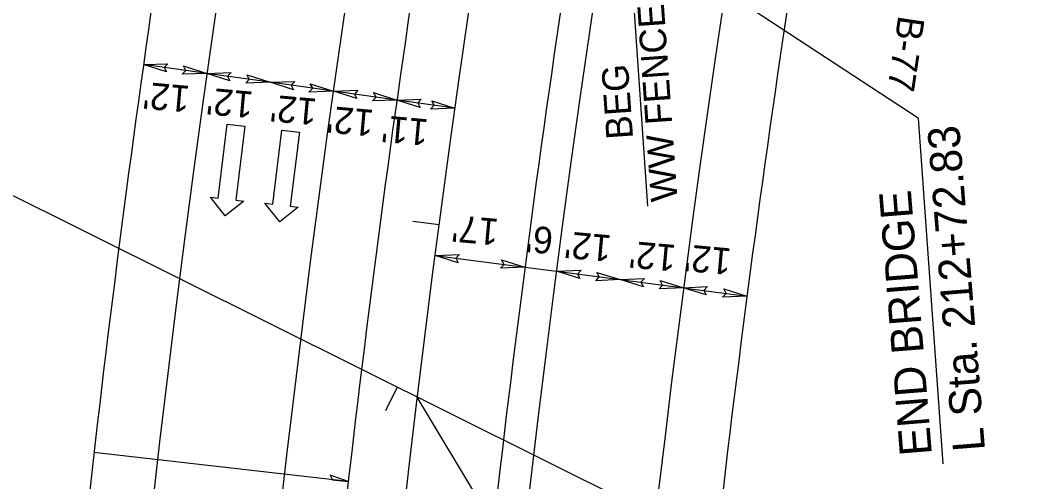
# Model space of a CAD drawing. Extents: x 2389694 to 2405615, y 547005 to 573532.
# Drawn here: x 2400098.2 to 2400288.5, y 568366.6 to 568453.2 of the extents above; entities that cross this region are included whole.
import ezdxf

# ---------------------------------------------------------------- set-up
doc = ezdxf.new("R2010")
doc.units = 0
for name, color, linetype in [('Old_Level_11', 7, 'Continuous'), ('Prop Approach Slab', 7, 'Continuous'), ('Prop Dimension', 7, 'Continuous'), ('Prop Dimension Text', 7, 'Continuous'), ('Prop DSN Text', 7, 'Continuous'), ('Prop EOT', 7, 'Continuous'), ('Prop Horizontal Alignment', 7, 'Continuous'), ('Prop Horizontal Alignment Curve and Spiral Data', 7, 'Continuous'), ('Prop Horizontal Alignment Tick Small', 7, 'Continuous'), ('Prop Lane Arrow Through CELL', 7, 'Continuous'), ('Prop Super Arrow 1 Lane CELL', 7, 'Continuous')]:
    doc.layers.add(name, color=color, linetype=linetype)

msp = doc.modelspace()

# ---------------------------------------------------------------- linework, layer by layer
at = {"layer": 'Prop Approach Slab'}
for radius, start, end in [(2959, 170.18806, 174.3984), (2911, 170.46446, 174.75565), (2883, 170.63278, 174.96393), (2841, 170.90765, 175.29183)]:
    msp.add_arc((2403051.7, 568034.46), radius, start, end, dxfattribs=at)
at = {"layer": 'Prop Dimension'}
for p, q in [((2400266.6, 568434.86), (2400187.21, 568486.87)), ((2400133.18, 568443.25), (2400121.29, 568444.91)), ((2400145.08, 568441.58), (2400133.18, 568443.25)), ((2400156.95, 568439.92), (2400145.08, 568441.58)), ((2400168.83, 568438.25), (2400156.95, 568439.92)), ((2400179.72, 568436.73), (2400168.83, 568438.25)), ((2400266.6, 568434.86), (2400271.23, 568369.98)), ((2400175.99, 568409.07), (2400192.84, 568406.88)), ((2400192.84, 568406.88), (2400198.79, 568406.1)), ((2400198.79, 568406.1), (2400210.71, 568404.55)), ((2400210.71, 568404.55), (2400222.59, 568403)), ((2400222.5, 568403.01), (2400234.49, 568401.45))]:
    msp.add_line(p, q, dxfattribs=at)
for points in [[(2400125.64, 568443.52), (2400121.29, 568444.91), (2400125.89, 568445.07), (2400125.21, 568444.36)], [(2400128.83, 568444.64), (2400133.18, 568443.25), (2400128.59, 568443.08), (2400129.27, 568443.79)], [(2400137.53, 568441.85), (2400133.18, 568443.25), (2400137.77, 568443.41), (2400137.09, 568442.7)], [(2400140.73, 568442.97), (2400145.08, 568441.58), (2400140.48, 568441.41), (2400141.16, 568442.13)], [(2400149.43, 568440.19), (2400145.08, 568441.58), (2400149.67, 568441.74), (2400148.99, 568441.03)], [(2400152.6, 568441.31), (2400156.95, 568439.92), (2400152.35, 568439.75), (2400153.04, 568440.46)], [(2400161.3, 568438.53), (2400156.95, 568439.92), (2400161.54, 568440.08), (2400160.86, 568439.37)], [(2400164.48, 568439.64), (2400168.83, 568438.25), (2400164.24, 568438.09), (2400164.92, 568438.8)], [(2400173.18, 568436.86), (2400168.83, 568438.25), (2400173.42, 568438.42), (2400172.74, 568437.7)], [(2400175.38, 568438.12), (2400179.72, 568436.73), (2400175.13, 568436.56), (2400175.81, 568437.28)], [(2400180.35, 568407.72), (2400175.99, 568409.07), (2400180.58, 568409.28), (2400179.9, 568408.56)], [(2400188.48, 568408.23), (2400192.84, 568406.88), (2400188.25, 568406.67), (2400188.93, 568407.39)], [(2400203.16, 568404.75), (2400198.79, 568406.1), (2400203.39, 568406.31), (2400202.71, 568405.59)], [(2400206.35, 568405.9), (2400210.71, 568404.55), (2400206.12, 568404.34), (2400206.79, 568405.06)], [(2400215.07, 568403.2), (2400210.71, 568404.55), (2400215.3, 568404.76), (2400214.62, 568404.04)], [(2400218.23, 568404.35), (2400222.59, 568403), (2400218, 568402.79), (2400218.68, 568403.51)], [(2400226.87, 568401.66), (2400222.5, 568403.01), (2400227.09, 568403.22), (2400226.42, 568402.5)], [(2400230.13, 568402.8), (2400234.49, 568401.45), (2400229.9, 568401.24), (2400230.58, 568401.96)]]:
    msp.add_lwpolyline(points, close=True, dxfattribs=at)
at = {"layer": 'Prop DSN Text'}
msp.add_line((2400212.9, 568460.73), (2400215.87, 568418.3), dxfattribs=at)
at = {"layer": 'Prop EOT'}
for radius, start in [(2923, 119.41161), (2877, 119.41161), (2947, 148.75529), (2853, 154.68245)]:
    msp.add_arc((2403051.7, 568034.46), radius, start, 180.94658, dxfattribs=at)
at = {"layer": 'Prop Horizontal Alignment'}
msp.add_line((2399810.95, 568562.89), (2400526.85, 568205.84), dxfattribs=at)
msp.add_arc((2403051.7, 568034.46), 2900, 119.41161, 180.94658, dxfattribs=at)
at = {"layer": 'Prop Horizontal Alignment Curve and Spiral Data'}
msp.add_line((2400352.63, 568082.83), (2400172.66, 568382.49), dxfattribs=at)
at = {"layer": 'Prop Horizontal Alignment Tick Small'}
for p, q in [((2400176.75, 568414.8), (2400171.8, 568415.45)), ((2400168.9, 568384.37), (2400166.67, 568379.89))]:
    msp.add_line(p, q, dxfattribs=at)
at = {"layer": 'Prop Lane Arrow Through CELL'}
for p, q in [((2400135.33, 568419.83), (2400137.02, 568433.73)), ((2400137.02, 568433.73), (2400140.29, 568433.33)), ((2400140.29, 568433.33), (2400138.61, 568419.43)), ((2400145.58, 568418.71), (2400147.26, 568432.61)), ((2400147.26, 568432.61), (2400150.54, 568432.22)), ((2400150.54, 568432.22), (2400148.85, 568418.32)), ((2400136.64, 568416.5), (2400133.85, 568420.01)), ((2400133.85, 568420.01), (2400135.33, 568419.83)), ((2400140.1, 568419.25), (2400136.64, 568416.5)), ((2400138.61, 568419.43), (2400140.1, 568419.25)), ((2400146.89, 568415.38), (2400144.09, 568418.9)), ((2400144.09, 568418.9), (2400145.58, 568418.71)), ((2400150.34, 568418.14), (2400146.89, 568415.38)), ((2400148.85, 568418.32), (2400150.34, 568418.14))]:
    msp.add_line(p, q, dxfattribs=at)
at = {"layer": 'Prop Super Arrow 1 Lane CELL'}
msp.add_line((2400159.71, 568366.65), (2400112.02, 568372.12), dxfattribs=at)
msp.add_lwpolyline([(2400159.71, 568366.65), (2400156.31, 568367.81), (2400156.77, 568366.96)], close=True, dxfattribs=at)

# ---------------------------------------------------------------- texts
at = {"layer": 'Old_Level_11'}
for s, p in [('L Sta. 212+72.83', (2400279.16, 568372.52)), ('END BRIDGE', (2400269.19, 568371.72))]:
    msp.add_text(s, height=6, rotation=94.5512, dxfattribs=at).set_placement(p)
at = {"layer": 'Prop Dimension Text'}
for s, rotation, p in [('TYPE B-77', 261.5853, (2400265.73, 568473.36)), ("12'", 174.8377, (2400130.17, 568440.86)), ("12'", 174.8377, (2400142.09, 568439.78)), ("12'", 174.8377, (2400154.03, 568438.46)), ("12'", 174.8377, (2400164.68, 568436.36)), ("11'", 174.8377, (2400174.92, 568434.6)), ("17'", 174.8377, (2400188.1, 568415.9)), ("6'", 174.8377, (2400198.31, 568414.28)), ("12'", 174.8377, (2400209.25, 568412.83)), ("12'", 174.8377, (2400221.36, 568411.01)), ("12'", 174.8377, (2400231.72, 568410.37))]:
    msp.add_text(s, height=5, rotation=rotation, dxfattribs=at).set_placement(p)
at = {"layer": 'Prop DSN Text'}
for s, p in [('WW FENCE', (2400221.49, 568419.36)), ('BEG', (2400213.15, 568431.05))]:
    msp.add_text(s, height=5, rotation=93.9999, dxfattribs=at).set_placement(p)

doc.saveas('drawing.dxf')
